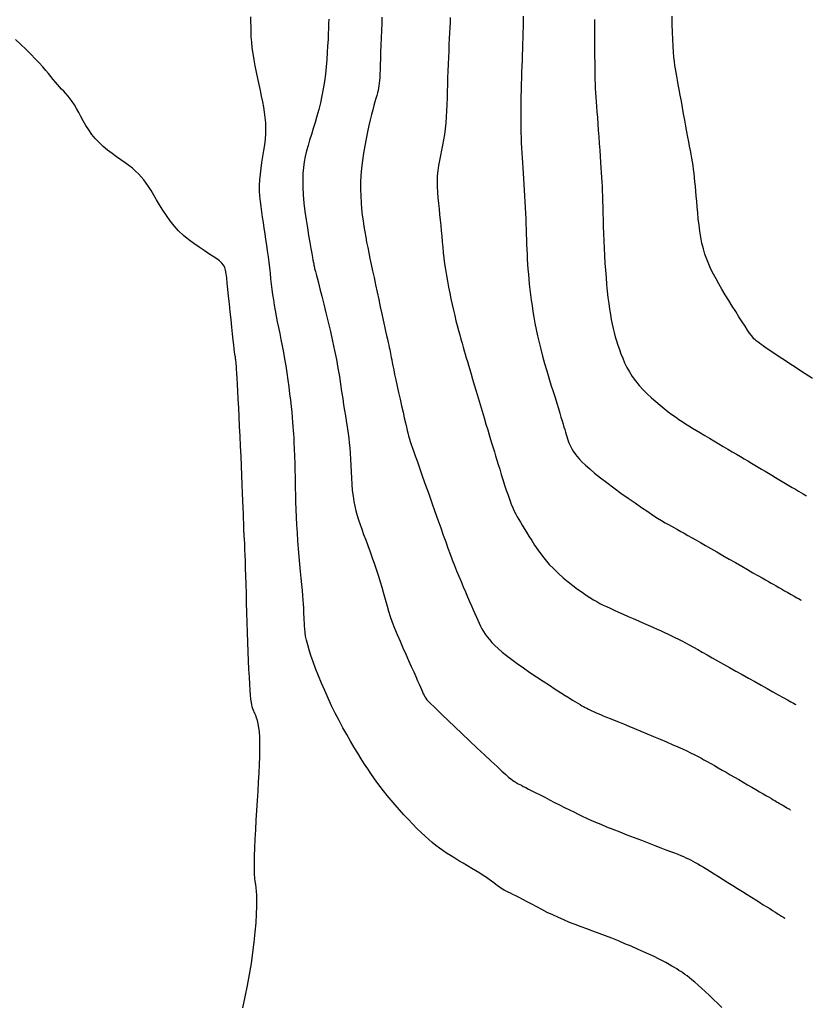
# Model space of a CAD drawing. Header units: millimetres. Extents: x 32690613 to 32693367, y 5343692 to 5344708.
# Tile 399 of 656: x 32692640.46 to 32692649.46, y 5344131.22 to 5344142.4. Entities that reach past the tile are written whole.
import ezdxf

# ---------------------------------------------------------------- set-up
doc = ezdxf.new("R2010")
doc.units = ezdxf.units.MM
doc.header["$LTSCALE"] = 20
for name, color, linetype in [('02-DGM_HL_488.00', 2, 'Continuous'), ('02-DGM_HL_488.50', 12, 'Continuous'), ('02-DGM_HL_489.00', 22, 'Continuous'), ('02-DGM_HL_489.50', 32, 'Continuous'), ('02-DGM_HL_490.00', 42, 'Continuous'), ('02-DGM_HL_490.50', 52, 'Continuous'), ('02-DGM_HL_491.00', 62, 'Continuous'), ('02-DGM_HL_491.50', 72, 'Continuous')]:
    doc.layers.add(name, color=color, linetype=linetype)

msp = doc.modelspace()

# ---------------------------------------------------------------- linework, layer by layer
at = {"layer": '02-DGM_HL_488.00', "elevation": 488, "flags": 128}
msp.add_lwpolyline([(32692642.993, 5344131.177), (32692643.019, 5344131.303), (32692643.045, 5344131.429), (32692643.069, 5344131.555), (32692643.09, 5344131.681), (32692643.108, 5344131.804), (32692643.123, 5344131.924), (32692643.135, 5344132.038), (32692643.143, 5344132.144), (32692643.149, 5344132.241), (32692643.153, 5344132.327), (32692643.154, 5344132.399), (32692643.152, 5344132.457), (32692643.149, 5344132.503), (32692643.145, 5344132.542), (32692643.14, 5344132.577), (32692643.135, 5344132.611), (32692643.131, 5344132.649), (32692643.127, 5344132.694), (32692643.125, 5344132.75), (32692643.125, 5344132.819), (32692643.127, 5344132.901), (32692643.13, 5344132.993), (32692643.135, 5344133.093), (32692643.14, 5344133.199), (32692643.146, 5344133.309), (32692643.153, 5344133.42), (32692643.16, 5344133.531), (32692643.166, 5344133.639), (32692643.172, 5344133.744), (32692643.178, 5344133.844), (32692643.182, 5344133.94), (32692643.185, 5344134.029), (32692643.187, 5344134.112), (32692643.187, 5344134.187), (32692643.185, 5344134.254), (32692643.181, 5344134.312), (32692643.175, 5344134.362), (32692643.167, 5344134.404), (32692643.159, 5344134.44), (32692643.15, 5344134.471), (32692643.14, 5344134.497), (32692643.131, 5344134.52), (32692643.122, 5344134.539), (32692643.114, 5344134.557), (32692643.107, 5344134.575), (32692643.101, 5344134.595), (32692643.095, 5344134.619), (32692643.09, 5344134.647), (32692643.085, 5344134.684), (32692643.081, 5344134.729), (32692643.076, 5344134.785), (32692643.072, 5344134.854), (32692643.068, 5344134.933), (32692643.063, 5344135.023), (32692643.059, 5344135.12), (32692643.055, 5344135.223), (32692643.051, 5344135.331), (32692643.047, 5344135.443), (32692643.043, 5344135.555), (32692643.039, 5344135.668), (32692643.036, 5344135.779), (32692643.033, 5344135.886), (32692643.03, 5344135.989), (32692643.027, 5344136.085), (32692643.024, 5344136.174), (32692643.022, 5344136.253), (32692643.02, 5344136.322), (32692643.017, 5344136.378), (32692643.016, 5344136.424), (32692643.014, 5344136.46), (32692643.012, 5344136.489), (32692643.011, 5344136.511), (32692643.01, 5344136.529), (32692643.009, 5344136.543), (32692643.008, 5344136.556), (32692643.007, 5344136.569), (32692643.006, 5344136.583), (32692643.006, 5344136.6), (32692643.005, 5344136.622), (32692643.004, 5344136.65), (32692643.003, 5344136.686), (32692643.001, 5344136.732), (32692642.999, 5344136.788), (32692642.997, 5344136.857), (32692642.994, 5344136.936), (32692642.99, 5344137.025), (32692642.986, 5344137.122), (32692642.982, 5344137.225), (32692642.977, 5344137.333), (32692642.973, 5344137.445), (32692642.968, 5344137.558), (32692642.962, 5344137.671), (32692642.957, 5344137.783), (32692642.952, 5344137.891), (32692642.947, 5344137.995), (32692642.942, 5344138.093), (32692642.937, 5344138.182), (32692642.933, 5344138.262), (32692642.929, 5344138.331), (32692642.925, 5344138.387), (32692642.923, 5344138.432), (32692642.92, 5344138.467), (32692642.918, 5344138.494), (32692642.916, 5344138.514), (32692642.915, 5344138.529), (32692642.913, 5344138.541), (32692642.911, 5344138.551), (32692642.91, 5344138.561), (32692642.908, 5344138.572), (32692642.906, 5344138.586), (32692642.903, 5344138.605), (32692642.899, 5344138.63), (32692642.895, 5344138.664), (32692642.89, 5344138.708), (32692642.884, 5344138.764), (32692642.876, 5344138.833), (32692642.868, 5344138.911), (32692642.859, 5344138.997), (32692642.85, 5344139.086), (32692642.841, 5344139.176), (32692642.832, 5344139.262), (32692642.824, 5344139.342), (32692642.817, 5344139.412), (32692642.811, 5344139.471), (32692642.805, 5344139.518), (32692642.797, 5344139.556), (32692642.787, 5344139.588), (32692642.773, 5344139.615), (32692642.754, 5344139.639), (32692642.729, 5344139.662), (32692642.696, 5344139.686), (32692642.656, 5344139.714), (32692642.608, 5344139.745), (32692642.554, 5344139.78), (32692642.497, 5344139.818), (32692642.438, 5344139.859), (32692642.378, 5344139.904), (32692642.32, 5344139.953), (32692642.264, 5344140.005), (32692642.213, 5344140.061), (32692642.167, 5344140.12), (32692642.124, 5344140.179), (32692642.084, 5344140.24), (32692642.048, 5344140.299), (32692642.014, 5344140.357), (32692641.982, 5344140.411), (32692641.952, 5344140.462), (32692641.923, 5344140.507), (32692641.895, 5344140.548), (32692641.867, 5344140.585), (32692641.838, 5344140.62), (32692641.807, 5344140.652), (32692641.775, 5344140.684), (32692641.739, 5344140.715), (32692641.699, 5344140.746), (32692641.655, 5344140.778), (32692641.608, 5344140.812), (32692641.558, 5344140.847), (32692641.508, 5344140.884), (32692641.457, 5344140.923), (32692641.408, 5344140.964), (32692641.361, 5344141.008), (32692641.317, 5344141.053), (32692641.277, 5344141.101), (32692641.242, 5344141.151), (32692641.21, 5344141.202), (32692641.18, 5344141.253), (32692641.153, 5344141.302), (32692641.128, 5344141.35), (32692641.103, 5344141.395), (32692641.079, 5344141.436), (32692641.055, 5344141.473), (32692641.031, 5344141.506), (32692641.007, 5344141.536), (32692640.983, 5344141.564), (32692640.958, 5344141.591), (32692640.934, 5344141.616), (32692640.91, 5344141.641), (32692640.886, 5344141.668), (32692640.863, 5344141.695), (32692640.838, 5344141.725), (32692640.812, 5344141.757), (32692640.784, 5344141.791), (32692640.753, 5344141.828), (32692640.719, 5344141.868), (32692640.679, 5344141.912), (32692640.635, 5344141.96), (32692640.584, 5344142.012), (32692640.529, 5344142.067), (32692640.471, 5344142.123), (32692640.41, 5344142.18)], dxfattribs=at)
at = {"layer": '02-DGM_HL_488.50', "elevation": 488.5, "flags": 128}
msp.add_lwpolyline([(32692648.437, 5344131.18), (32692648.39, 5344131.226), (32692648.342, 5344131.273), (32692648.294, 5344131.318), (32692648.247, 5344131.362), (32692648.204, 5344131.402), (32692648.163, 5344131.438), (32692648.127, 5344131.469), (32692648.095, 5344131.496), (32692648.067, 5344131.519), (32692648.041, 5344131.539), (32692648.017, 5344131.557), (32692647.993, 5344131.573), (32692647.971, 5344131.588), (32692647.947, 5344131.603), (32692647.923, 5344131.619), (32692647.897, 5344131.635), (32692647.868, 5344131.652), (32692647.837, 5344131.671), (32692647.801, 5344131.691), (32692647.761, 5344131.712), (32692647.716, 5344131.735), (32692647.665, 5344131.76), (32692647.607, 5344131.787), (32692647.545, 5344131.815), (32692647.477, 5344131.845), (32692647.407, 5344131.876), (32692647.334, 5344131.906), (32692647.26, 5344131.937), (32692647.186, 5344131.967), (32692647.113, 5344131.995), (32692647.041, 5344132.022), (32692646.971, 5344132.048), (32692646.903, 5344132.073), (32692646.836, 5344132.098), (32692646.771, 5344132.123), (32692646.706, 5344132.148), (32692646.641, 5344132.175), (32692646.578, 5344132.202), (32692646.514, 5344132.232), (32692646.452, 5344132.262), (32692646.391, 5344132.293), (32692646.332, 5344132.323), (32692646.276, 5344132.353), (32692646.224, 5344132.381), (32692646.176, 5344132.407), (32692646.132, 5344132.43), (32692646.095, 5344132.449), (32692646.062, 5344132.466), (32692646.033, 5344132.48), (32692646.008, 5344132.493), (32692645.985, 5344132.504), (32692645.964, 5344132.515), (32692645.945, 5344132.526), (32692645.926, 5344132.538), (32692645.907, 5344132.551), (32692645.888, 5344132.565), (32692645.867, 5344132.58), (32692645.844, 5344132.597), (32692645.819, 5344132.616), (32692645.791, 5344132.636), (32692645.76, 5344132.657), (32692645.724, 5344132.681), (32692645.685, 5344132.706), (32692645.641, 5344132.733), (32692645.595, 5344132.761), (32692645.547, 5344132.789), (32692645.497, 5344132.819), (32692645.448, 5344132.848), (32692645.4, 5344132.877), (32692645.353, 5344132.906), (32692645.309, 5344132.935), (32692645.267, 5344132.963), (32692645.226, 5344132.992), (32692645.186, 5344133.022), (32692645.146, 5344133.054), (32692645.105, 5344133.088), (32692645.063, 5344133.126), (32692645.018, 5344133.168), (32692644.972, 5344133.214), (32692644.923, 5344133.264), (32692644.874, 5344133.316), (32692644.823, 5344133.371), (32692644.774, 5344133.426), (32692644.725, 5344133.482), (32692644.678, 5344133.537), (32692644.634, 5344133.59), (32692644.592, 5344133.641), (32692644.554, 5344133.691), (32692644.517, 5344133.74), (32692644.481, 5344133.789), (32692644.447, 5344133.839), (32692644.412, 5344133.891), (32692644.376, 5344133.946), (32692644.339, 5344134.005), (32692644.3, 5344134.069), (32692644.259, 5344134.136), (32692644.217, 5344134.208), (32692644.174, 5344134.283), (32692644.131, 5344134.36), (32692644.087, 5344134.441), (32692644.044, 5344134.524), (32692644.002, 5344134.609), (32692643.962, 5344134.695), (32692643.923, 5344134.781), (32692643.886, 5344134.867), (32692643.852, 5344134.95), (32692643.82, 5344135.031), (32692643.792, 5344135.108), (32692643.767, 5344135.179), (32692643.746, 5344135.245), (32692643.73, 5344135.303), (32692643.717, 5344135.355), (32692643.707, 5344135.401), (32692643.701, 5344135.443), (32692643.696, 5344135.481), (32692643.693, 5344135.516), (32692643.692, 5344135.55), (32692643.69, 5344135.582), (32692643.689, 5344135.614), (32692643.688, 5344135.648), (32692643.687, 5344135.683), (32692643.685, 5344135.721), (32692643.683, 5344135.762), (32692643.679, 5344135.809), (32692643.676, 5344135.861), (32692643.671, 5344135.92), (32692643.664, 5344135.986), (32692643.657, 5344136.058), (32692643.65, 5344136.136), (32692643.642, 5344136.219), (32692643.634, 5344136.305), (32692643.626, 5344136.393), (32692643.619, 5344136.484), (32692643.613, 5344136.574), (32692643.608, 5344136.664), (32692643.603, 5344136.753), (32692643.6, 5344136.84), (32692643.597, 5344136.924), (32692643.595, 5344137.005), (32692643.593, 5344137.081), (32692643.592, 5344137.152), (32692643.59, 5344137.218), (32692643.589, 5344137.277), (32692643.587, 5344137.331), (32692643.586, 5344137.38), (32692643.584, 5344137.425), (32692643.583, 5344137.467), (32692643.581, 5344137.506), (32692643.58, 5344137.543), (32692643.578, 5344137.58), (32692643.576, 5344137.617), (32692643.575, 5344137.655), (32692643.572, 5344137.694), (32692643.57, 5344137.736), (32692643.566, 5344137.781), (32692643.563, 5344137.83), (32692643.558, 5344137.884), (32692643.552, 5344137.943), (32692643.546, 5344138.008), (32692643.538, 5344138.079), (32692643.529, 5344138.154), (32692643.519, 5344138.231), (32692643.509, 5344138.31), (32692643.498, 5344138.391), (32692643.485, 5344138.47), (32692643.472, 5344138.549), (32692643.459, 5344138.624), (32692643.444, 5344138.698), (32692643.43, 5344138.769), (32692643.416, 5344138.838), (32692643.401, 5344138.905), (32692643.388, 5344138.971), (32692643.375, 5344139.035), (32692643.363, 5344139.098), (32692643.353, 5344139.159), (32692643.344, 5344139.22), (32692643.335, 5344139.28), (32692643.328, 5344139.34), (32692643.32, 5344139.4), (32692643.313, 5344139.461), (32692643.306, 5344139.522), (32692643.299, 5344139.584), (32692643.291, 5344139.647), (32692643.283, 5344139.711), (32692643.274, 5344139.776), (32692643.265, 5344139.841), (32692643.256, 5344139.906), (32692643.246, 5344139.971), (32692643.237, 5344140.035), (32692643.227, 5344140.098), (32692643.218, 5344140.159), (32692643.208, 5344140.22), (32692643.2, 5344140.28), (32692643.193, 5344140.339), (32692643.188, 5344140.399), (32692643.184, 5344140.46), (32692643.184, 5344140.521), (32692643.186, 5344140.584), (32692643.192, 5344140.649), (32692643.2, 5344140.715), (32692643.21, 5344140.782), (32692643.221, 5344140.849), (32692643.232, 5344140.916), (32692643.242, 5344140.982), (32692643.249, 5344141.047), (32692643.254, 5344141.111), (32692643.255, 5344141.173), (32692643.253, 5344141.233), (32692643.248, 5344141.292), (32692643.241, 5344141.352), (32692643.231, 5344141.411), (32692643.22, 5344141.472), (32692643.207, 5344141.534), (32692643.193, 5344141.599), (32692643.178, 5344141.667), (32692643.163, 5344141.736), (32692643.148, 5344141.807), (32692643.134, 5344141.878), (32692643.121, 5344141.949), (32692643.11, 5344142.018), (32692643.101, 5344142.085), (32692643.094, 5344142.149), (32692643.089, 5344142.21), (32692643.087, 5344142.268), (32692643.086, 5344142.324), (32692643.085, 5344142.38), (32692643.083, 5344142.437)], dxfattribs=at)
at = {"layer": '02-DGM_HL_489.00', "elevation": 489, "flags": 128}
msp.add_lwpolyline([(32692643.971, 5344142.408), (32692643.968, 5344142.358), (32692643.966, 5344142.304), (32692643.964, 5344142.244), (32692643.961, 5344142.178), (32692643.957, 5344142.107), (32692643.953, 5344142.031), (32692643.947, 5344141.951), (32692643.94, 5344141.869), (32692643.931, 5344141.785), (32692643.92, 5344141.701), (32692643.907, 5344141.619), (32692643.892, 5344141.538), (32692643.874, 5344141.459), (32692643.855, 5344141.383), (32692643.835, 5344141.308), (32692643.814, 5344141.237), (32692643.793, 5344141.167), (32692643.772, 5344141.1), (32692643.752, 5344141.035), (32692643.734, 5344140.973), (32692643.718, 5344140.912), (32692643.703, 5344140.851), (32692643.691, 5344140.789), (32692643.682, 5344140.724), (32692643.676, 5344140.655), (32692643.673, 5344140.581), (32692643.674, 5344140.501), (32692643.679, 5344140.413), (32692643.688, 5344140.32), (32692643.699, 5344140.225), (32692643.712, 5344140.13), (32692643.726, 5344140.037), (32692643.741, 5344139.95), (32692643.754, 5344139.871), (32692643.766, 5344139.803), (32692643.776, 5344139.747), (32692643.784, 5344139.703), (32692643.79, 5344139.67), (32692643.795, 5344139.644), (32692643.798, 5344139.626), (32692643.801, 5344139.614), (32692643.803, 5344139.605), (32692643.804, 5344139.599), (32692643.805, 5344139.594), (32692643.807, 5344139.588), (32692643.809, 5344139.578), (32692643.813, 5344139.564), (32692643.818, 5344139.542), (32692643.826, 5344139.511), (32692643.837, 5344139.469), (32692643.851, 5344139.415), (32692643.869, 5344139.346), (32692643.89, 5344139.264), (32692643.914, 5344139.172), (32692643.938, 5344139.073), (32692643.964, 5344138.968), (32692643.989, 5344138.86), (32692644.013, 5344138.751), (32692644.036, 5344138.644), (32692644.056, 5344138.542), (32692644.074, 5344138.443), (32692644.09, 5344138.35), (32692644.104, 5344138.261), (32692644.116, 5344138.178), (32692644.128, 5344138.101), (32692644.138, 5344138.029), (32692644.148, 5344137.964), (32692644.158, 5344137.904), (32692644.167, 5344137.85), (32692644.175, 5344137.799), (32692644.183, 5344137.75), (32692644.19, 5344137.701), (32692644.197, 5344137.651), (32692644.203, 5344137.598), (32692644.208, 5344137.541), (32692644.212, 5344137.478), (32692644.216, 5344137.411), (32692644.219, 5344137.34), (32692644.223, 5344137.268), (32692644.227, 5344137.196), (32692644.232, 5344137.125), (32692644.237, 5344137.056), (32692644.245, 5344136.991), (32692644.254, 5344136.931), (32692644.264, 5344136.876), (32692644.277, 5344136.823), (32692644.291, 5344136.772), (32692644.307, 5344136.721), (32692644.325, 5344136.669), (32692644.344, 5344136.614), (32692644.366, 5344136.556), (32692644.389, 5344136.494), (32692644.413, 5344136.428), (32692644.439, 5344136.359), (32692644.464, 5344136.288), (32692644.489, 5344136.218), (32692644.512, 5344136.149), (32692644.535, 5344136.081), (32692644.555, 5344136.018), (32692644.572, 5344135.958), (32692644.588, 5344135.901), (32692644.603, 5344135.847), (32692644.617, 5344135.793), (32692644.632, 5344135.739), (32692644.649, 5344135.683), (32692644.668, 5344135.623), (32692644.691, 5344135.56), (32692644.718, 5344135.491), (32692644.747, 5344135.418), (32692644.779, 5344135.343), (32692644.812, 5344135.268), (32692644.845, 5344135.194), (32692644.877, 5344135.122), (32692644.907, 5344135.055), (32692644.935, 5344134.994), (32692644.958, 5344134.941), (32692644.978, 5344134.894), (32692644.995, 5344134.855), (32692645.01, 5344134.821), (32692645.022, 5344134.792), (32692645.033, 5344134.767), (32692645.043, 5344134.746), (32692645.052, 5344134.728), (32692645.061, 5344134.711), (32692645.072, 5344134.696), (32692645.085, 5344134.678), (32692645.104, 5344134.658), (32692645.129, 5344134.632), (32692645.162, 5344134.599), (32692645.205, 5344134.558), (32692645.259, 5344134.506), (32692645.325, 5344134.442), (32692645.401, 5344134.37), (32692645.484, 5344134.291), (32692645.57, 5344134.21), (32692645.657, 5344134.128), (32692645.739, 5344134.05), (32692645.816, 5344133.978), (32692645.882, 5344133.917), (32692645.937, 5344133.867), (32692645.98, 5344133.828), (32692646.013, 5344133.798), (32692646.039, 5344133.777), (32692646.058, 5344133.762), (32692646.074, 5344133.751), (32692646.086, 5344133.743), (32692646.097, 5344133.737), (32692646.11, 5344133.73), (32692646.123, 5344133.723), (32692646.139, 5344133.715), (32692646.158, 5344133.705), (32692646.18, 5344133.693), (32692646.207, 5344133.68), (32692646.239, 5344133.663), (32692646.277, 5344133.644), (32692646.321, 5344133.621), (32692646.37, 5344133.596), (32692646.423, 5344133.569), (32692646.478, 5344133.54), (32692646.536, 5344133.511), (32692646.593, 5344133.482), (32692646.649, 5344133.454), (32692646.703, 5344133.427), (32692646.754, 5344133.402), (32692646.802, 5344133.378), (32692646.849, 5344133.355), (32692646.898, 5344133.333), (32692646.948, 5344133.31), (32692647.002, 5344133.287), (32692647.06, 5344133.262), (32692647.125, 5344133.235), (32692647.197, 5344133.206), (32692647.275, 5344133.176), (32692647.356, 5344133.144), (32692647.439, 5344133.112), (32692647.521, 5344133.081), (32692647.6, 5344133.05), (32692647.674, 5344133.022), (32692647.742, 5344132.996), (32692647.801, 5344132.974), (32692647.852, 5344132.954), (32692647.897, 5344132.937), (32692647.936, 5344132.922), (32692647.97, 5344132.908), (32692648, 5344132.895), (32692648.028, 5344132.883), (32692648.055, 5344132.87), (32692648.081, 5344132.858), (32692648.107, 5344132.844), (32692648.134, 5344132.829), (32692648.163, 5344132.813), (32692648.193, 5344132.795), (32692648.227, 5344132.774), (32692648.264, 5344132.752), (32692648.305, 5344132.727), (32692648.35, 5344132.699), (32692648.399, 5344132.668), (32692648.451, 5344132.636), (32692648.504, 5344132.602), (32692648.559, 5344132.568), (32692648.614, 5344132.533), (32692648.669, 5344132.499), (32692648.722, 5344132.466), (32692648.772, 5344132.434), (32692648.82, 5344132.404), (32692648.865, 5344132.376), (32692648.907, 5344132.349), (32692648.945, 5344132.325), (32692648.98, 5344132.304), (32692649.01, 5344132.284), (32692649.037, 5344132.268), (32692649.059, 5344132.254), (32692649.077, 5344132.242), (32692649.092, 5344132.233), (32692649.104, 5344132.226), (32692649.113, 5344132.22), (32692649.121, 5344132.215), (32692649.127, 5344132.211), (32692649.132, 5344132.208), (32692649.136, 5344132.205), (32692649.14, 5344132.203), (32692649.144, 5344132.201), (32692649.147, 5344132.199), (32692649.149, 5344132.197), (32692649.151, 5344132.196), (32692649.152, 5344132.195), (32692649.153, 5344132.195)], dxfattribs=at)
at = {"layer": '02-DGM_HL_489.50', "elevation": 489.5, "flags": 128}
msp.add_lwpolyline([(32692644.573, 5344142.433), (32692644.571, 5344142.36), (32692644.568, 5344142.281), (32692644.565, 5344142.199), (32692644.562, 5344142.116), (32692644.559, 5344142.036), (32692644.557, 5344141.96), (32692644.554, 5344141.893), (32692644.552, 5344141.835), (32692644.55, 5344141.787), (32692644.548, 5344141.746), (32692644.546, 5344141.711), (32692644.543, 5344141.681), (32692644.54, 5344141.653), (32692644.535, 5344141.627), (32692644.529, 5344141.6), (32692644.523, 5344141.572), (32692644.514, 5344141.541), (32692644.505, 5344141.507), (32692644.494, 5344141.469), (32692644.482, 5344141.427), (32692644.47, 5344141.379), (32692644.456, 5344141.326), (32692644.441, 5344141.266), (32692644.425, 5344141.2), (32692644.409, 5344141.128), (32692644.393, 5344141.05), (32692644.378, 5344140.97), (32692644.364, 5344140.887), (32692644.351, 5344140.802), (32692644.341, 5344140.718), (32692644.334, 5344140.635), (32692644.331, 5344140.553), (32692644.33, 5344140.475), (32692644.332, 5344140.398), (32692644.336, 5344140.324), (32692644.342, 5344140.253), (32692644.35, 5344140.184), (32692644.359, 5344140.118), (32692644.368, 5344140.054), (32692644.378, 5344139.993), (32692644.389, 5344139.934), (32692644.4, 5344139.875), (32692644.412, 5344139.816), (32692644.424, 5344139.755), (32692644.438, 5344139.691), (32692644.452, 5344139.624), (32692644.467, 5344139.552), (32692644.484, 5344139.474), (32692644.501, 5344139.392), (32692644.519, 5344139.308), (32692644.537, 5344139.224), (32692644.555, 5344139.142), (32692644.571, 5344139.063), (32692644.587, 5344138.989), (32692644.602, 5344138.923), (32692644.614, 5344138.865), (32692644.626, 5344138.816), (32692644.635, 5344138.773), (32692644.644, 5344138.737), (32692644.651, 5344138.706), (32692644.657, 5344138.679), (32692644.663, 5344138.655), (32692644.667, 5344138.633), (32692644.672, 5344138.611), (32692644.676, 5344138.589), (32692644.68, 5344138.565), (32692644.685, 5344138.539), (32692644.691, 5344138.507), (32692644.698, 5344138.47), (32692644.707, 5344138.426), (32692644.718, 5344138.373), (32692644.731, 5344138.311), (32692644.746, 5344138.241), (32692644.762, 5344138.167), (32692644.779, 5344138.092), (32692644.796, 5344138.016), (32692644.813, 5344137.945), (32692644.828, 5344137.879), (32692644.841, 5344137.822), (32692644.852, 5344137.775), (32692644.861, 5344137.738), (32692644.867, 5344137.71), (32692644.872, 5344137.689), (32692644.876, 5344137.674), (32692644.879, 5344137.664), (32692644.881, 5344137.657), (32692644.882, 5344137.652), (32692644.884, 5344137.648), (32692644.885, 5344137.645), (32692644.886, 5344137.641), (32692644.886, 5344137.639), (32692644.887, 5344137.636), (32692644.888, 5344137.634), (32692644.889, 5344137.632), (32692644.889, 5344137.629), (32692644.89, 5344137.626), (32692644.892, 5344137.622), (32692644.895, 5344137.613), (32692644.9, 5344137.599), (32692644.907, 5344137.577), (32692644.918, 5344137.546), (32692644.933, 5344137.505), (32692644.952, 5344137.45), (32692644.976, 5344137.381), (32692645.005, 5344137.301), (32692645.036, 5344137.211), (32692645.07, 5344137.115), (32692645.106, 5344137.015), (32692645.141, 5344136.914), (32692645.176, 5344136.815), (32692645.21, 5344136.72), (32692645.241, 5344136.631), (32692645.27, 5344136.549), (32692645.298, 5344136.473), (32692645.324, 5344136.401), (32692645.349, 5344136.332), (32692645.373, 5344136.267), (32692645.398, 5344136.204), (32692645.422, 5344136.142), (32692645.447, 5344136.081), (32692645.473, 5344136.02), (32692645.498, 5344135.961), (32692645.523, 5344135.904), (32692645.547, 5344135.848), (32692645.57, 5344135.795), (32692645.592, 5344135.746), (32692645.612, 5344135.699), (32692645.63, 5344135.657), (32692645.647, 5344135.617), (32692645.662, 5344135.581), (32692645.678, 5344135.547), (32692645.693, 5344135.514), (32692645.71, 5344135.483), (32692645.728, 5344135.452), (32692645.747, 5344135.422), (32692645.77, 5344135.391), (32692645.795, 5344135.36), (32692645.824, 5344135.327), (32692645.858, 5344135.293), (32692645.896, 5344135.258), (32692645.94, 5344135.219), (32692645.99, 5344135.179), (32692646.048, 5344135.135), (32692646.112, 5344135.088), (32692646.182, 5344135.039), (32692646.255, 5344134.988), (32692646.33, 5344134.938), (32692646.404, 5344134.889), (32692646.476, 5344134.842), (32692646.543, 5344134.799), (32692646.604, 5344134.76), (32692646.656, 5344134.726), (32692646.701, 5344134.698), (32692646.74, 5344134.674), (32692646.773, 5344134.654), (32692646.801, 5344134.637), (32692646.825, 5344134.623), (32692646.846, 5344134.61), (32692646.865, 5344134.599), (32692646.883, 5344134.589), (32692646.901, 5344134.58), (32692646.919, 5344134.57), (32692646.937, 5344134.561), (32692646.957, 5344134.552), (32692646.978, 5344134.542), (32692647.001, 5344134.531), (32692647.027, 5344134.52), (32692647.057, 5344134.508), (32692647.089, 5344134.495), (32692647.126, 5344134.48), (32692647.167, 5344134.463), (32692647.212, 5344134.445), (32692647.262, 5344134.425), (32692647.317, 5344134.403), (32692647.378, 5344134.378), (32692647.444, 5344134.351), (32692647.515, 5344134.322), (32692647.588, 5344134.291), (32692647.661, 5344134.26), (32692647.735, 5344134.23), (32692647.805, 5344134.199), (32692647.872, 5344134.17), (32692647.934, 5344134.143), (32692647.989, 5344134.118), (32692648.037, 5344134.096), (32692648.081, 5344134.075), (32692648.121, 5344134.054), (32692648.159, 5344134.035), (32692648.196, 5344134.016), (32692648.232, 5344133.996), (32692648.27, 5344133.975), (32692648.309, 5344133.953), (32692648.351, 5344133.93), (32692648.394, 5344133.905), (32692648.439, 5344133.879), (32692648.485, 5344133.853), (32692648.532, 5344133.826), (32692648.58, 5344133.798), (32692648.629, 5344133.77), (32692648.679, 5344133.741), (32692648.728, 5344133.712), (32692648.776, 5344133.684), (32692648.822, 5344133.657), (32692648.865, 5344133.632), (32692648.906, 5344133.608), (32692648.942, 5344133.587), (32692648.973, 5344133.569), (32692648.998, 5344133.554), (32692649.019, 5344133.541), (32692649.037, 5344133.531), (32692649.052, 5344133.523), (32692649.065, 5344133.515), (32692649.077, 5344133.508), (32692649.09, 5344133.5), (32692649.105, 5344133.491), (32692649.121, 5344133.482), (32692649.139, 5344133.471), (32692649.158, 5344133.46), (32692649.175, 5344133.45), (32692649.191, 5344133.441), (32692649.203, 5344133.433), (32692649.212, 5344133.428), (32692649.215, 5344133.427)], dxfattribs=at)
at = {"layer": '02-DGM_HL_490.00', "elevation": 490, "flags": 128}
msp.add_lwpolyline([(32692645.35, 5344142.427), (32692645.347, 5344142.373), (32692645.344, 5344142.316), (32692645.341, 5344142.255), (32692645.338, 5344142.19), (32692645.335, 5344142.121), (32692645.332, 5344142.049), (32692645.329, 5344141.974), (32692645.326, 5344141.897), (32692645.323, 5344141.82), (32692645.32, 5344141.742), (32692645.318, 5344141.665), (32692645.316, 5344141.588), (32692645.314, 5344141.514), (32692645.311, 5344141.441), (32692645.308, 5344141.369), (32692645.305, 5344141.299), (32692645.3, 5344141.231), (32692645.293, 5344141.165), (32692645.285, 5344141.101), (32692645.275, 5344141.039), (32692645.263, 5344140.979), (32692645.251, 5344140.92), (32692645.239, 5344140.862), (32692645.227, 5344140.804), (32692645.217, 5344140.746), (32692645.208, 5344140.688), (32692645.203, 5344140.629), (32692645.2, 5344140.568), (32692645.201, 5344140.506), (32692645.204, 5344140.443), (32692645.209, 5344140.38), (32692645.215, 5344140.316), (32692645.222, 5344140.253), (32692645.229, 5344140.189), (32692645.236, 5344140.127), (32692645.242, 5344140.065), (32692645.248, 5344140.004), (32692645.253, 5344139.943), (32692645.259, 5344139.881), (32692645.265, 5344139.82), (32692645.271, 5344139.758), (32692645.278, 5344139.695), (32692645.286, 5344139.631), (32692645.296, 5344139.566), (32692645.307, 5344139.499), (32692645.318, 5344139.432), (32692645.331, 5344139.365), (32692645.344, 5344139.298), (32692645.358, 5344139.232), (32692645.372, 5344139.167), (32692645.386, 5344139.104), (32692645.401, 5344139.043), (32692645.415, 5344138.984), (32692645.43, 5344138.928), (32692645.444, 5344138.874), (32692645.458, 5344138.823), (32692645.471, 5344138.774), (32692645.484, 5344138.727), (32692645.497, 5344138.683), (32692645.509, 5344138.642), (32692645.52, 5344138.602), (32692645.532, 5344138.562), (32692645.544, 5344138.52), (32692645.557, 5344138.477), (32692645.571, 5344138.429), (32692645.586, 5344138.377), (32692645.604, 5344138.319), (32692645.623, 5344138.254), (32692645.644, 5344138.183), (32692645.666, 5344138.108), (32692645.689, 5344138.032), (32692645.712, 5344137.955), (32692645.734, 5344137.881), (32692645.755, 5344137.81), (32692645.775, 5344137.744), (32692645.793, 5344137.686), (32692645.809, 5344137.633), (32692645.824, 5344137.584), (32692645.838, 5344137.538), (32692645.851, 5344137.493), (32692645.865, 5344137.448), (32692645.88, 5344137.401), (32692645.895, 5344137.351), (32692645.912, 5344137.296), (32692645.93, 5344137.238), (32692645.948, 5344137.178), (32692645.967, 5344137.117), (32692645.987, 5344137.057), (32692646.006, 5344137), (32692646.025, 5344136.946), (32692646.043, 5344136.898), (32692646.06, 5344136.856), (32692646.077, 5344136.819), (32692646.094, 5344136.786), (32692646.111, 5344136.755), (32692646.129, 5344136.725), (32692646.148, 5344136.694), (32692646.168, 5344136.661), (32692646.191, 5344136.624), (32692646.216, 5344136.582), (32692646.244, 5344136.536), (32692646.275, 5344136.486), (32692646.308, 5344136.434), (32692646.345, 5344136.38), (32692646.385, 5344136.325), (32692646.428, 5344136.27), (32692646.475, 5344136.215), (32692646.525, 5344136.163), (32692646.578, 5344136.112), (32692646.633, 5344136.063), (32692646.688, 5344136.017), (32692646.743, 5344135.974), (32692646.796, 5344135.935), (32692646.847, 5344135.899), (32692646.894, 5344135.867), (32692646.937, 5344135.839), (32692646.977, 5344135.814), (32692647.014, 5344135.792), (32692647.051, 5344135.772), (32692647.088, 5344135.753), (32692647.126, 5344135.735), (32692647.167, 5344135.716), (32692647.212, 5344135.696), (32692647.261, 5344135.673), (32692647.315, 5344135.649), (32692647.371, 5344135.624), (32692647.429, 5344135.599), (32692647.487, 5344135.573), (32692647.544, 5344135.548), (32692647.6, 5344135.524), (32692647.652, 5344135.501), (32692647.7, 5344135.479), (32692647.745, 5344135.46), (32692647.786, 5344135.441), (32692647.826, 5344135.423), (32692647.865, 5344135.405), (32692647.903, 5344135.386), (32692647.942, 5344135.367), (32692647.981, 5344135.346), (32692648.023, 5344135.324), (32692648.066, 5344135.3), (32692648.112, 5344135.274), (32692648.161, 5344135.247), (32692648.213, 5344135.217), (32692648.268, 5344135.186), (32692648.326, 5344135.153), (32692648.388, 5344135.118), (32692648.454, 5344135.081), (32692648.523, 5344135.043), (32692648.594, 5344135.003), (32692648.666, 5344134.963), (32692648.739, 5344134.923), (32692648.811, 5344134.883), (32692648.882, 5344134.844), (32692648.951, 5344134.806), (32692649.016, 5344134.769), (32692649.077, 5344134.735), (32692649.132, 5344134.704), (32692649.18, 5344134.677), (32692649.22, 5344134.654), (32692649.25, 5344134.637), (32692649.269, 5344134.626), (32692649.276, 5344134.622)], dxfattribs=at)
at = {"layer": '02-DGM_HL_490.50', "elevation": 490.5, "flags": 128}
msp.add_lwpolyline([(32692646.18, 5344142.444), (32692646.179, 5344142.382), (32692646.177, 5344142.32), (32692646.176, 5344142.257), (32692646.174, 5344142.195), (32692646.172, 5344142.132), (32692646.17, 5344142.069), (32692646.168, 5344142.005), (32692646.166, 5344141.94), (32692646.163, 5344141.874), (32692646.161, 5344141.807), (32692646.159, 5344141.74), (32692646.157, 5344141.671), (32692646.155, 5344141.602), (32692646.153, 5344141.531), (32692646.152, 5344141.461), (32692646.152, 5344141.391), (32692646.151, 5344141.321), (32692646.151, 5344141.253), (32692646.152, 5344141.187), (32692646.153, 5344141.123), (32692646.155, 5344141.062), (32692646.157, 5344141.003), (32692646.16, 5344140.946), (32692646.163, 5344140.889), (32692646.167, 5344140.833), (32692646.171, 5344140.776), (32692646.174, 5344140.718), (32692646.178, 5344140.658), (32692646.182, 5344140.596), (32692646.186, 5344140.532), (32692646.19, 5344140.467), (32692646.194, 5344140.402), (32692646.198, 5344140.336), (32692646.201, 5344140.27), (32692646.204, 5344140.205), (32692646.207, 5344140.142), (32692646.209, 5344140.08), (32692646.211, 5344140.021), (32692646.213, 5344139.962), (32692646.215, 5344139.905), (32692646.218, 5344139.849), (32692646.22, 5344139.793), (32692646.222, 5344139.737), (32692646.225, 5344139.682), (32692646.229, 5344139.626), (32692646.233, 5344139.57), (32692646.237, 5344139.514), (32692646.243, 5344139.456), (32692646.248, 5344139.398), (32692646.255, 5344139.339), (32692646.262, 5344139.279), (32692646.27, 5344139.217), (32692646.279, 5344139.155), (32692646.289, 5344139.09), (32692646.3, 5344139.024), (32692646.312, 5344138.955), (32692646.326, 5344138.885), (32692646.341, 5344138.812), (32692646.359, 5344138.737), (32692646.378, 5344138.66), (32692646.399, 5344138.58), (32692646.422, 5344138.498), (32692646.446, 5344138.416), (32692646.47, 5344138.335), (32692646.494, 5344138.256), (32692646.518, 5344138.181), (32692646.54, 5344138.11), (32692646.56, 5344138.045), (32692646.578, 5344137.987), (32692646.594, 5344137.934), (32692646.608, 5344137.888), (32692646.62, 5344137.847), (32692646.631, 5344137.81), (32692646.641, 5344137.776), (32692646.65, 5344137.746), (32692646.658, 5344137.718), (32692646.665, 5344137.692), (32692646.673, 5344137.667), (32692646.681, 5344137.643), (32692646.689, 5344137.62), (32692646.698, 5344137.597), (32692646.708, 5344137.574), (32692646.719, 5344137.551), (32692646.732, 5344137.527), (32692646.747, 5344137.501), (32692646.765, 5344137.475), (32692646.787, 5344137.446), (32692646.814, 5344137.415), (32692646.846, 5344137.38), (32692646.886, 5344137.342), (32692646.934, 5344137.299), (32692646.99, 5344137.252), (32692647.056, 5344137.2), (32692647.129, 5344137.144), (32692647.207, 5344137.085), (32692647.288, 5344137.026), (32692647.37, 5344136.968), (32692647.449, 5344136.913), (32692647.524, 5344136.861), (32692647.593, 5344136.815), (32692647.653, 5344136.776), (32692647.705, 5344136.742), (32692647.751, 5344136.714), (32692647.791, 5344136.689), (32692647.829, 5344136.668), (32692647.863, 5344136.648), (32692647.897, 5344136.629), (32692647.932, 5344136.61), (32692647.968, 5344136.59), (32692648.007, 5344136.568), (32692648.048, 5344136.545), (32692648.092, 5344136.52), (32692648.14, 5344136.493), (32692648.192, 5344136.463), (32692648.249, 5344136.431), (32692648.31, 5344136.395), (32692648.377, 5344136.358), (32692648.447, 5344136.318), (32692648.518, 5344136.276), (32692648.59, 5344136.235), (32692648.661, 5344136.195), (32692648.728, 5344136.157), (32692648.789, 5344136.121), (32692648.845, 5344136.09), (32692648.892, 5344136.063), (32692648.932, 5344136.04), (32692648.966, 5344136.02), (32692648.997, 5344136.002), (32692649.026, 5344135.986), (32692649.054, 5344135.97), (32692649.083, 5344135.953), (32692649.114, 5344135.936), (32692649.149, 5344135.916), (32692649.186, 5344135.894), (32692649.223, 5344135.873), (32692649.258, 5344135.853), (32692649.289, 5344135.836), (32692649.313, 5344135.822), (32692649.33, 5344135.812), (32692649.336, 5344135.809)], dxfattribs=at)
at = {"layer": '02-DGM_HL_491.00', "elevation": 491, "flags": 128}
msp.add_lwpolyline([(32692646.99, 5344142.404), (32692646.99, 5344142.345), (32692646.99, 5344142.279), (32692646.99, 5344142.21), (32692646.99, 5344142.137), (32692646.99, 5344142.063), (32692646.99, 5344141.989), (32692646.991, 5344141.917), (32692646.991, 5344141.848), (32692646.992, 5344141.784), (32692646.993, 5344141.725), (32692646.995, 5344141.671), (32692646.998, 5344141.621), (32692647.001, 5344141.572), (32692647.004, 5344141.523), (32692647.008, 5344141.472), (32692647.012, 5344141.417), (32692647.016, 5344141.358), (32692647.021, 5344141.293), (32692647.026, 5344141.222), (32692647.032, 5344141.148), (32692647.037, 5344141.073), (32692647.043, 5344140.997), (32692647.048, 5344140.922), (32692647.053, 5344140.851), (32692647.057, 5344140.784), (32692647.062, 5344140.722), (32692647.065, 5344140.666), (32692647.068, 5344140.612), (32692647.071, 5344140.561), (32692647.074, 5344140.509), (32692647.076, 5344140.456), (32692647.078, 5344140.401), (32692647.08, 5344140.341), (32692647.082, 5344140.276), (32692647.084, 5344140.205), (32692647.087, 5344140.131), (32692647.089, 5344140.053), (32692647.092, 5344139.973), (32692647.095, 5344139.89), (32692647.099, 5344139.807), (32692647.103, 5344139.723), (32692647.108, 5344139.639), (32692647.114, 5344139.556), (32692647.12, 5344139.475), (32692647.127, 5344139.396), (32692647.134, 5344139.32), (32692647.142, 5344139.247), (32692647.151, 5344139.178), (32692647.16, 5344139.113), (32692647.169, 5344139.053), (32692647.179, 5344138.998), (32692647.189, 5344138.946), (32692647.2, 5344138.896), (32692647.212, 5344138.848), (32692647.225, 5344138.801), (32692647.239, 5344138.755), (32692647.254, 5344138.707), (32692647.271, 5344138.658), (32692647.289, 5344138.608), (32692647.309, 5344138.557), (32692647.331, 5344138.505), (32692647.357, 5344138.453), (32692647.385, 5344138.401), (32692647.418, 5344138.35), (32692647.454, 5344138.299), (32692647.495, 5344138.248), (32692647.54, 5344138.2), (32692647.587, 5344138.152), (32692647.635, 5344138.107), (32692647.685, 5344138.064), (32692647.734, 5344138.023), (32692647.781, 5344137.985), (32692647.827, 5344137.95), (32692647.869, 5344137.918), (32692647.909, 5344137.89), (32692647.948, 5344137.863), (32692647.985, 5344137.837), (32692648.023, 5344137.813), (32692648.062, 5344137.788), (32692648.103, 5344137.763), (32692648.146, 5344137.736), (32692648.193, 5344137.708), (32692648.242, 5344137.679), (32692648.294, 5344137.648), (32692648.346, 5344137.617), (32692648.4, 5344137.586), (32692648.452, 5344137.554), (32692648.504, 5344137.524), (32692648.554, 5344137.495), (32692648.601, 5344137.467), (32692648.646, 5344137.44), (32692648.69, 5344137.415), (32692648.731, 5344137.391), (32692648.771, 5344137.367), (32692648.811, 5344137.343), (32692648.85, 5344137.32), (32692648.888, 5344137.297), (32692648.927, 5344137.274), (32692648.966, 5344137.25), (32692649.005, 5344137.227), (32692649.044, 5344137.203), (32692649.083, 5344137.18), (32692649.121, 5344137.157), (32692649.16, 5344137.134), (32692649.198, 5344137.111), (32692649.235, 5344137.089), (32692649.271, 5344137.068), (32692649.305, 5344137.048), (32692649.334, 5344137.031), (32692649.359, 5344137.017), (32692649.379, 5344137.005), (32692649.391, 5344136.998), (32692649.396, 5344136.996)], dxfattribs=at)
at = {"layer": '02-DGM_HL_491.50', "elevation": 491.5, "flags": 128}
msp.add_lwpolyline([(32692649.464, 5344138.328), (32692649.453, 5344138.335), (32692649.425, 5344138.353), (32692649.382, 5344138.381), (32692649.329, 5344138.415), (32692649.27, 5344138.454), (32692649.207, 5344138.494), (32692649.146, 5344138.535), (32692649.088, 5344138.573), (32692649.038, 5344138.606), (32692648.995, 5344138.635), (32692648.959, 5344138.66), (32692648.929, 5344138.681), (32692648.904, 5344138.699), (32692648.883, 5344138.714), (32692648.865, 5344138.727), (32692648.85, 5344138.738), (32692648.837, 5344138.747), (32692648.825, 5344138.756), (32692648.814, 5344138.766), (32692648.801, 5344138.779), (32692648.787, 5344138.795), (32692648.771, 5344138.816), (32692648.751, 5344138.843), (32692648.727, 5344138.878), (32692648.699, 5344138.92), (32692648.666, 5344138.971), (32692648.63, 5344139.027), (32692648.593, 5344139.087), (32692648.553, 5344139.15), (32692648.514, 5344139.215), (32692648.475, 5344139.279), (32692648.437, 5344139.341), (32692648.402, 5344139.401), (32692648.37, 5344139.458), (32692648.339, 5344139.514), (32692648.312, 5344139.569), (32692648.286, 5344139.625), (32692648.264, 5344139.681), (32692648.243, 5344139.739), (32692648.226, 5344139.8), (32692648.21, 5344139.865), (32692648.197, 5344139.932), (32692648.186, 5344140.001), (32692648.177, 5344140.07), (32692648.168, 5344140.14), (32692648.162, 5344140.209), (32692648.155, 5344140.276), (32692648.15, 5344140.34), (32692648.145, 5344140.4), (32692648.14, 5344140.457), (32692648.135, 5344140.511), (32692648.13, 5344140.563), (32692648.125, 5344140.612), (32692648.12, 5344140.658), (32692648.114, 5344140.703), (32692648.108, 5344140.747), (32692648.102, 5344140.789), (32692648.095, 5344140.831), (32692648.087, 5344140.874), (32692648.079, 5344140.918), (32692648.07, 5344140.965), (32692648.06, 5344141.015), (32692648.049, 5344141.069), (32692648.038, 5344141.128), (32692648.026, 5344141.193), (32692648.014, 5344141.262), (32692648.001, 5344141.334), (32692647.988, 5344141.406), (32692647.976, 5344141.477), (32692647.963, 5344141.546), (32692647.952, 5344141.61), (32692647.941, 5344141.668), (32692647.932, 5344141.718), (32692647.923, 5344141.763), (32692647.915, 5344141.804), (32692647.908, 5344141.844), (32692647.902, 5344141.885), (32692647.896, 5344141.929), (32692647.891, 5344141.979), (32692647.886, 5344142.037), (32692647.881, 5344142.104), (32692647.877, 5344142.18), (32692647.874, 5344142.262), (32692647.871, 5344142.35), (32692647.871, 5344142.442)], dxfattribs=at)

doc.saveas('drawing.dxf')
